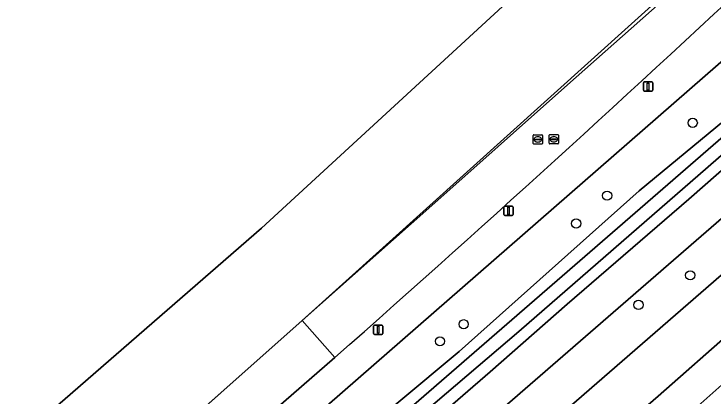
# Model space of a CAD drawing. Extents: x 155018 to 156648, y 383979 to 385733.
# Drawn here: x 155923.3 to 155997.9, y 384122.2 to 384163 of the extents above; entities that cross this region are included whole.
import ezdxf

# ---------------------------------------------------------------- set-up
doc = ezdxf.new("R2010")
doc.units = 0
for name, color, linetype in [('IMGEO_Berm_groen', 7, 'Continuous'), ('IMGEO_Boom', 7, 'Continuous'), ('IMGEO_Erf', 7, 'Continuous'), ('IMGEO_Fietspad_gesloten', 7, 'Continuous'), ('IMGEO_Groenvoorziening', 7, 'Continuous'), ('IMGEO_Lichtmast', 7, 'Continuous'), ('IMGEO_Lijnafwatering', 7, 'Continuous'), ('IMGEO_Loofbos', 7, 'Continuous'), ('IMGEO_Oever', 7, 'Continuous'), ('IMGEO_Pand', 7, 'Continuous'), ('IMGEO_Rijbaan_lokaal_gesloten', 7, 'Continuous'), ('IMGEO_Rioolput', 7, 'Continuous'), ('IMGEO_Waterloop', 7, 'Continuous')]:
    doc.layers.add(name, color=color, linetype=linetype)

msp = doc.modelspace()

# ---------------------------------------------------------------- linework, layer by layer
at = {"layer": 'IMGEO_Berm_groen'}
msp.add_lwpolyline([(156038.749, 384158.19), (156029.499, 384150.16), (156000, 384124.635), (155994.251, 384119.512), (155965.578, 384094.681), (155950.186, 384081.3)], dxfattribs=at)
at = {"layer": 'IMGEO_Boom'}
for centre in [(155995.635, 384151.398), (155986.512, 384143.644), (155983.215, 384140.679), (155995.365, 384135.157), (155989.855, 384132.008), (155971.231, 384129.948), (155968.708, 384128.13)]:
    msp.add_circle(centre, 0.489, dxfattribs=at)
at = {"layer": 'IMGEO_Erf'}
for points in [[(155921.179, 384200.75), (155936.689, 384205.407), (155936.372, 384206.461), (155936.493, 384206.497), (155970.958, 384216.86), (155976.936, 384218.286), (155983.556, 384218.939), (155988.667, 384218.824), (155995.015, 384217.972), (156002.271, 384215.903), (156004.979, 384214.5), (156007.16, 384212.708), (156008.895, 384210.533), (156010.202, 384207.993), (156010.962, 384205.283), (156010.967, 384200.479), (156009.369, 384196.034), (156006.378, 384192.322), (155949.701, 384140.188), (155851.326, 384054.716)], [(155857.749, 384044.829), (155954.025, 384130.334), (156024.189, 384193.573)]]:
    msp.add_lwpolyline(points, dxfattribs=at)
at = {"layer": 'IMGEO_Fietspad_gesloten'}
msp.add_lwpolyline([(155944.17, 384076.126), (155950.186, 384081.3), (155965.578, 384094.681), (155994.251, 384119.512), (156000, 384124.635), (156029.499, 384150.16), (156038.749, 384158.19), (156043.778, 384162.504), (156045.861, 384164.259), (156051.829, 384169.568), (156051.883, 384169.608), (156111.109, 384221.17), (156108.659, 384223.86), (156042.763, 384166.503), (156027.17, 384152.885), (156000, 384129.39), (155991.959, 384122.276), (155963.177, 384097.374), (155941.474, 384078.533), (155898.524, 384041.236), (155893.97, 384037.218), (155891.267, 384034.708)], dxfattribs=at)
at = {"layer": 'IMGEO_Groenvoorziening'}
for points in [[(155873.512, 384048.817), (156000, 384159.048), (156019.609, 384178.343), (156030.705, 384188.634), (156039.458, 384198.551), (156042.706, 384206.629), (156043.77, 384213.441), (156043.942, 384218.731), (156043.338, 384225.773), (156037.359, 384236.898), (156032.185, 384241.152), (156029.373, 384242.777)], [(155882.665, 384040.607), (156000, 384142.358), (156095.979, 384225.365)], [(155891.267, 384034.708), (155893.97, 384037.218), (155898.524, 384041.236), (155941.474, 384078.533), (155963.177, 384097.374), (155991.959, 384122.276), (156000, 384129.39), (156027.17, 384152.885), (156042.763, 384166.503), (156108.659, 384223.86)], [(156099.856, 384223.125), (156047.39, 384177.287), (156000, 384136.33), (155886.455, 384037.776)], [(156049.546, 384190.659), (156037.913, 384180.38), (156023.347, 384167.763), (156009.468, 384155.768), (155995.213, 384143.255), (155982.266, 384132.102), (155974.065, 384124.891), (155966.377, 384118.246), (155955.783, 384109.293), (155943.524, 384098.708), (155938.804, 384095.05), (155934.675, 384091.3), (155934.499, 384090.864), (155934.443, 384090.534), (155934.694, 384089.751), (155934.132, 384089.46), (155933.051, 384088.835), (155931.968, 384088.635), (155931.302, 384088.164), (155923.474, 384081.051)], [(155957.511, 384126.409), (155857.499, 384039.476), (155854.074, 384036.743)]]:
    msp.add_lwpolyline(points, dxfattribs=at)
msp.add_arc((154610.899, 385654.483), 2036.756, 311.388058, 313.274177, dxfattribs=at)
at = {"layer": 'IMGEO_Lichtmast'}
for p, q in [((155990.475, 384155.763), (155991.265, 384155.763)), ((155991.265, 384155.763), (155990.475, 384155.763)), ((155990.375, 384154.863), (155990.375, 384155.663)), ((155990.375, 384155.663), (155990.375, 384154.863)), ((155991.365, 384155.663), (155991.365, 384154.863)), ((155991.365, 384154.863), (155991.365, 384155.663)), ((155991.265, 384154.763), (155990.475, 384154.763)), ((155990.475, 384154.763), (155991.265, 384154.763)), ((155975.499, 384141.626), (155975.499, 384142.426)), ((155975.499, 384142.426), (155975.499, 384141.626)), ((155975.599, 384142.526), (155976.389, 384142.526)), ((155976.389, 384142.526), (155975.599, 384142.526)), ((155976.489, 384142.426), (155976.489, 384141.626)), ((155976.489, 384141.626), (155976.489, 384142.426)), ((155976.389, 384141.526), (155975.599, 384141.526)), ((155975.599, 384141.526), (155976.389, 384141.526)), ((155961.636, 384128.957), (155961.636, 384129.757)), ((155961.636, 384129.757), (155961.636, 384128.957)), ((155961.736, 384129.857), (155962.526, 384129.857)), ((155962.526, 384129.857), (155961.736, 384129.857)), ((155962.626, 384129.757), (155962.626, 384128.957)), ((155962.626, 384128.957), (155962.626, 384129.757)), ((155962.526, 384128.857), (155961.736, 384128.857)), ((155961.736, 384128.857), (155962.526, 384128.857))]:
    msp.add_line(p, q, dxfattribs=at)
for points in [[(155990.795, 384155.638), (155990.945, 384155.638), (155990.945, 384154.888), (155990.795, 384154.888), (155990.795, 384155.638)], [(155975.919, 384142.401), (155976.069, 384142.401), (155976.069, 384141.651), (155975.919, 384141.651), (155975.919, 384142.401)], [(155962.056, 384129.732), (155962.206, 384129.732), (155962.206, 384128.982), (155962.056, 384128.982), (155962.056, 384129.732)]]:
    msp.add_lwpolyline(points, dxfattribs=at)
for centre, start, end in [((155990.475, 384155.663), 90, 180), ((155990.475, 384155.663), 90, 180), ((155991.265, 384155.663), 0, 90), ((155991.265, 384155.663), 360, 90), ((155990.475, 384154.863), 180, 270), ((155990.475, 384154.863), 180, 270), ((155991.265, 384154.863), 270, 0), ((155991.265, 384154.863), 270, 0), ((155975.599, 384142.426), 90, 180), ((155975.599, 384142.426), 90, 180), ((155976.389, 384142.426), 0, 90), ((155976.389, 384142.426), 360, 90), ((155975.599, 384141.626), 180, 270), ((155975.599, 384141.626), 180, 270), ((155976.389, 384141.626), 270, 0), ((155976.389, 384141.626), 270, 0), ((155961.736, 384129.757), 90, 180), ((155961.736, 384129.757), 90, 180), ((155962.526, 384129.757), 0, 90), ((155962.526, 384129.757), 360, 90), ((155961.736, 384128.957), 180, 270), ((155961.736, 384128.957), 180, 270), ((155962.526, 384128.957), 270, 0), ((155962.526, 384128.957), 270, 0)]:
    msp.add_arc(centre, 0.1, start, end, dxfattribs=at)
at = {"layer": 'IMGEO_Lijnafwatering'}
for points in [[(155982.306, 384155.451), (155997.088, 384168.578)], [(155967.525, 384142.324), (155982.306, 384155.451)], [(155952.744, 384129.197), (155954.025, 384130.334), (155967.525, 384142.324)], [(155937.963, 384116.069), (155952.744, 384129.197)]]:
    msp.add_lwpolyline(points, dxfattribs=at)
at = {"layer": 'IMGEO_Loofbos'}
for points in [[(156091.057, 384239.03), (156073.684, 384223.065), (156064.771, 384215.322), (156000, 384159.048), (155873.512, 384048.817)], [(156095.979, 384225.365), (156000, 384142.358), (155882.665, 384040.607), (155880.673, 384040.961), (155879.606, 384042.101), (155878.545, 384040.634), (155877.813, 384039.322), (155877.411, 384038.123), (155877.176, 384037.216), (155879.526, 384036.087)], [(155886.455, 384037.776), (156000, 384136.33), (156047.39, 384177.287), (156099.856, 384223.125)], [(155872.575, 384043.052), (155874.024, 384040.111), (155874.569, 384040.384), (155875.1, 384041.222), (155876.985, 384043.957), (155879.064, 384046.391), (155881.177, 384048.344), (155883.544, 384050.491), (155888.563, 384055.096), (155898.773, 384064.516), (155913.638, 384077.773), (155929.437, 384091.489), (155933.577, 384094.826), (155948.909, 384108.584), (155953.405, 384112.133), (155955.984, 384113.84), (155957.905, 384116.314), (155970.749, 384127.029), (155989.928, 384144.172), (156009.533, 384160.353)]]:
    msp.add_lwpolyline(points, dxfattribs=at)
at = {"layer": 'IMGEO_Oever'}
for points in [[(155880.653, 384046.552), (155933.217, 384093.005), (156034.533, 384180.903), (156084.09, 384223.856)], [(156057.782, 384199.374), (155977.124, 384129.183), (155966.041, 384119.714), (155905.531, 384067.357)], [(156042.41, 384191.172), (156041.489, 384189.738), (156040.52, 384188.213), (156040.321, 384187.982), (156039.338, 384186.851), (156026.933, 384175.883), (156022.221, 384171.623), (156009.533, 384160.353), (155989.928, 384144.172), (155970.749, 384127.029), (155957.905, 384116.314), (155955.984, 384113.84), (155953.405, 384112.133), (155948.909, 384108.584), (155933.577, 384094.826), (155929.437, 384091.489), (155913.638, 384077.773)], [(155923.474, 384081.051), (155931.302, 384088.164), (155931.968, 384088.635), (155933.051, 384088.835), (155934.132, 384089.46), (155934.694, 384089.751), (155934.443, 384090.534), (155934.499, 384090.864), (155934.675, 384091.3), (155938.804, 384095.05), (155943.524, 384098.708), (155955.783, 384109.293), (155966.377, 384118.246), (155974.065, 384124.891), (155982.266, 384132.102), (155995.213, 384143.255), (156009.468, 384155.768), (156023.347, 384167.763), (156037.913, 384180.38), (156049.546, 384190.659)]]:
    msp.add_lwpolyline(points, dxfattribs=at)
at = {"layer": 'IMGEO_Pand'}
msp.add_lwpolyline([(155851.326, 384054.716), (155949.701, 384140.188), (156006.378, 384192.322), (156009.369, 384196.034), (156010.967, 384200.479), (156010.962, 384205.283), (156010.202, 384207.993), (156008.895, 384210.533), (156007.16, 384212.708), (156004.979, 384214.5), (156002.271, 384215.903), (155995.015, 384217.972), (155988.667, 384218.824), (155983.556, 384218.939), (155976.936, 384218.286), (155970.958, 384216.86), (155936.493, 384206.497), (155936.372, 384206.461), (155936.689, 384205.407), (155921.179, 384200.75)], dxfattribs=at)
at = {"layer": 'IMGEO_Rijbaan_lokaal_gesloten'}
for points in [[(156024.189, 384193.573), (155954.025, 384130.334), (155957.511, 384126.409)], [(155854.074, 384036.743), (155857.499, 384039.476), (155957.511, 384126.409), (155954.025, 384130.334), (155857.749, 384044.829)]]:
    msp.add_lwpolyline(points, dxfattribs=at)
msp.add_arc((154610.899, 385654.483), 2036.756, 311.388058, 313.274177, dxfattribs=at)
at = {"layer": 'IMGEO_Rioolput'}
for p, q in [((155978.63, 384149.204), (155978.63, 384150.056)), ((155978.705, 384150.13), (155979.557, 384150.13)), ((155979.118, 384149.91), (155979.143, 384149.91)), ((155979.631, 384150.056), (155979.631, 384149.204)), ((155980.334, 384149.218), (155980.334, 384150.07)), ((155980.409, 384150.144), (155981.261, 384150.144)), ((155980.822, 384149.924), (155980.847, 384149.924)), ((155981.335, 384150.07), (155981.335, 384149.218)), ((155979.557, 384149.13), (155978.705, 384149.13)), ((155978.889, 384149.624), (155978.889, 384149.636)), ((155979.327, 384149.587), (155978.929, 384149.587)), ((155978.932, 384149.673), (155979.33, 384149.673)), ((155979.141, 384149.35), (155979.116, 384149.35)), ((155979.373, 384149.636), (155979.373, 384149.624)), ((155981.261, 384149.144), (155980.409, 384149.144)), ((155980.593, 384149.638), (155980.593, 384149.65)), ((155981.031, 384149.601), (155980.633, 384149.601)), ((155980.636, 384149.687), (155981.034, 384149.687)), ((155980.845, 384149.364), (155980.82, 384149.364)), ((155981.077, 384149.65), (155981.077, 384149.638))]:
    msp.add_line(p, q, dxfattribs=at)
for points in [[(155978.63, 384149.204), (155978.63, 384150.056)], [(155978.705, 384150.13), (155979.557, 384150.13)], [(155979.631, 384150.056), (155979.631, 384149.204)], [(155980.334, 384149.218), (155980.334, 384150.07)], [(155980.409, 384150.144), (155981.261, 384150.144)], [(155981.335, 384150.07), (155981.335, 384149.218)], [(155979.557, 384149.13), (155978.705, 384149.13)], [(155981.261, 384149.144), (155980.409, 384149.144)]]:
    msp.add_lwpolyline(points, dxfattribs=at)
for centre, radius, start, end in [((155978.707, 384150.054), 0.0765, 91.55205, 178.44795), ((155978.707, 384150.054), 0.0765, 91.55205, 178.44795), ((155979.555, 384150.054), 0.0765, 1.55205, 88.44795), ((155979.555, 384150.054), 0.0765, 1.55205, 88.44795), ((155980.411, 384150.068), 0.0765, 91.55205, 178.44795), ((155980.411, 384150.068), 0.0765, 91.55205, 178.44795), ((155981.259, 384150.068), 0.0765, 1.55205, 88.44795), ((155981.259, 384150.068), 0.0765, 1.55205, 88.44795), ((155978.707, 384149.206), 0.0765, 181.55205, 268.44795), ((155978.707, 384149.206), 0.0765, 181.55205, 268.44795), ((155978.929, 384149.633), 0.0403, 85.87752, 175.75265), ((155978.926, 384149.623), 0.0366, 178.93798, 274.71019), ((155979.33, 384149.63), 0.043, 264.86636, 352.45326), ((155979.334, 384149.635), 0.0386, 1.73085, 96.63898), ((155979.555, 384149.206), 0.0765, 271.55205, 358.44795), ((155979.555, 384149.206), 0.0765, 271.55205, 358.44795), ((155980.411, 384149.22), 0.0765, 181.55205, 268.44795), ((155980.411, 384149.22), 0.0765, 181.55205, 268.44795), ((155980.633, 384149.647), 0.0403, 85.87752, 175.75265), ((155980.63, 384149.637), 0.0366, 178.93798, 274.71019), ((155981.034, 384149.644), 0.043, 264.86636, 352.45326), ((155981.038, 384149.649), 0.0386, 1.73085, 96.63898), ((155981.259, 384149.22), 0.0765, 271.55205, 358.44795), ((155981.259, 384149.22), 0.0765, 271.55205, 358.44795)]:
    msp.add_arc(centre, radius, start, end, dxfattribs=at)
for centre, major_axis, ratio, start_param, end_param in [((155979.117, 384149.63), (-0.387, 0.002), 0.722429, 4.712389, 7.853982), ((155979.142, 384149.63), (-0.39, 0.002), 0.717154, 1.570796, 4.712389), ((155980.821, 384149.644), (-0.387, 0.002), 0.722429, 4.712389, 7.853982), ((155980.846, 384149.644), (-0.39, 0.002), 0.717154, 1.570796, 4.712389)]:
    msp.add_ellipse(centre, major_axis=major_axis, ratio=ratio, start_param=start_param, end_param=end_param, dxfattribs=at)
at = {"layer": 'IMGEO_Waterloop'}
for points in [[(156084.09, 384223.856), (156034.533, 384180.903), (155933.217, 384093.005), (155880.653, 384046.552)], [(155905.531, 384067.357), (155966.041, 384119.714), (155977.124, 384129.183), (156057.782, 384199.374)]]:
    msp.add_lwpolyline(points, dxfattribs=at)

doc.saveas('drawing.dxf')
